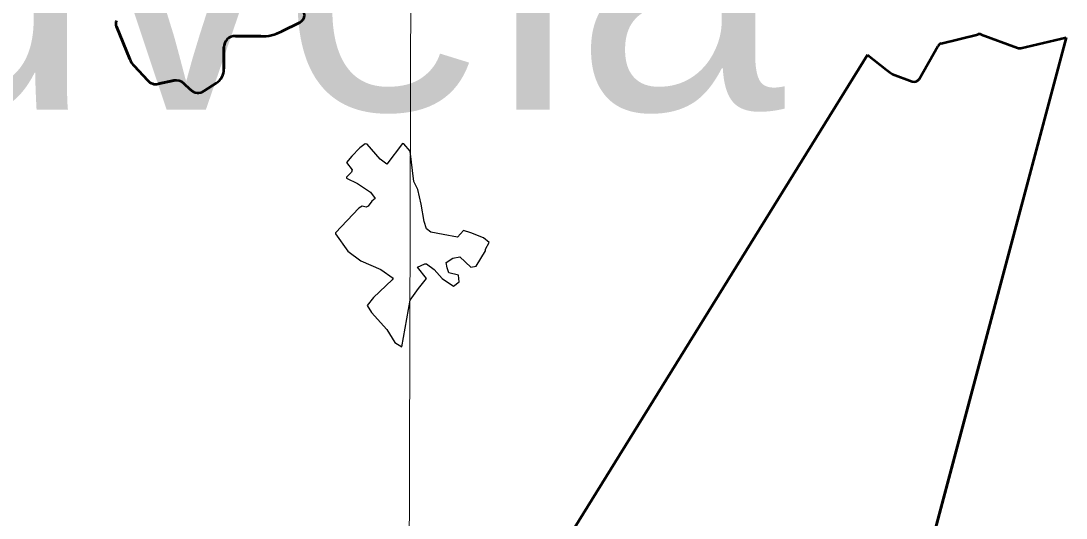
# Model space of a CAD drawing. Extents: x 553962 to 842807, y 8883888 to 9032388.
# Drawn here: x 800743 to 802596, y 9016905 to 9017788 of the extents above; entities that cross this region are included whole.
import ezdxf

# ---------------------------------------------------------------- set-up
doc = ezdxf.new("R2010")
doc.units = 0
doc.header["$LTSCALE"] = 200
for name, color, linetype, lineweight in [('1', 7, 'Continuous', 13), ('21', 7, 'Continuous', 25), ('28', 7, 'Continuous', 53), ('29', 7, 'Continuous', 53)]:
    doc.layers.add(name, color=color, linetype=linetype, lineweight=lineweight)
doc.layers.add('41', color=7, linetype='Continuous')

msp = doc.modelspace()

# ---------------------------------------------------------------- linework, layer by layer
at = {"layer": '1'}
msp.add_lwpolyline([(801452.6, 9024360.6), (801429.6, 9016142.7), (801407.9, 9008800.8)], dxfattribs=at)
at = {"layer": '21'}
for points in [[(801433.5, 9017556.2), (801422.4, 9017569.7), (801419.8, 9017570.3), (801391.9, 9017533.4), (801380, 9017542.5), (801356.9, 9017569), (801353.6, 9017569.7), (801343.9, 9017562.3), (801329.6, 9017547), (801329.9, 9017547.3)], [(801433.2, 9017291.7), (801448.2, 9017312.6), (801462.2, 9017330.6), (801446.2, 9017350.6), (801453.2, 9017353.6), (801459.2, 9017356.6), (801462.2, 9017356.6), (801476.2, 9017346.6), (801490.2, 9017330.6), (801510.2, 9017316.6), (801520.2, 9017324.6), (801519.2, 9017336.6), (801502.2, 9017340.6), (801499.2, 9017349.6), (801497.2, 9017358.6), (801509.2, 9017366.6), (801521.2, 9017368.6), (801541.2, 9017350.6), (801550.2, 9017352.6), (801567.2, 9017379.6), (801567.2, 9017382.6), (801573.2, 9017394.6), (801563.2, 9017402.6), (801541.2, 9017411.6), (801528.2, 9017415.6), (801517.2, 9017403.6), (801492.2, 9017408.6), (801470.2, 9017412.6), (801462.2, 9017418.6), (801458.2, 9017431.6), (801453.2, 9017462.5), (801447.2, 9017488.5), (801440.2, 9017502.5), (801433.5, 9017556.2)], [(801329.9, 9017547.3), (801320.3, 9017536.5), (801330.3, 9017523.4), (801329.4, 9017519.3), (801320.6, 9017510.5), (801320.6, 9017508.3), (801340.2, 9017499.2), (801363, 9017483.7), (801371.6, 9017472.7), (801365.4, 9017467.6), (801359.1, 9017459.1), (801355.1, 9017456.8), (801348.4, 9017458.8), (801342.1, 9017455.1), (801301.3, 9017411.7), (801301.3, 9017409.5), (801323, 9017379), (801345.8, 9017361.5), (801381.3, 9017346.6), (801403.1, 9017331.2), (801401.6, 9017327.8), (801368.5, 9017296.7), (801357.2, 9017282.2), (801365, 9017270), (801391.9, 9017239.8), (801406.5, 9017217), (801418.5, 9017209.3), (801433.2, 9017291.7)]]:
    msp.add_lwpolyline(points, dxfattribs=at)
at = {"layer": '28'}
for p, q in [((800936.2, 9017719.8), (800912.4, 9017777.7)), ((801237.6, 9017784.9), (801205.5, 9017768.8)), ((802375.2, 9017747.4), (802440, 9017763.8)), ((802445.9, 9017763.5), (802510.6, 9017739.7)), ((802516.3, 9017739.4), (802596.5, 9017758.2)), ((801103.1, 9017740.8), (801103.2, 9017702.3)), ((802336.1, 9017684.4), (802368.9, 9017742.6)), ((801696.1, 9016841.4), (802244.2, 9017727.5)), ((800968, 9017681.7), (800943.8, 9017707.9)), ((802288.8, 9017693.2), (802323.8, 9017679.9)), ((801014.3, 9017681.6), (800986.8, 9017675.8)), ((801043.6, 9017665.7), (801032.2, 9017676.5)), ((801089.5, 9017677), (801068.2, 9017663.3))]:
    msp.add_line(p, q, dxfattribs=at)
for points in [[(801168.6, 9017760.3), (801167.3, 9017760.3), (801123.4, 9017760.8)], [(802596.5, 9017758.2), (802278.8, 9016564.6), (802278.9, 9016564.6)], [(802244.2, 9017727.5), (802278.2, 9017700.8), (802285.3, 9017695.2)]]:
    msp.add_lwpolyline(points, dxfattribs=at)
for centre, radius, start, end in [((801230.9, 9017798.3), 15, 296.6895, 58.4863), ((800924.4, 9017782.6), 13, 157.1117, 202.3647), ((801123.1, 9017740.8), 20, 89.326, 180.122), ((801169.6, 9017840.3), 80, 269.326, 296.6895), ((802442.4, 9017754.1), 10, 69.871, 104.1413), ((802377.6, 9017737.7), 10, 104.1413, 150.6026), ((802514, 9017749.1), 10, 249.871, 283.1746), ((800973.2, 9017735), 40, 202.3647, 222.7956), ((801073.2, 9017702.2), 30, 302.7566, 0.122), ((802293.4, 9017705.5), 13.1, 231.8265, 249.1896), ((802327.4, 9017689.3), 10, 249.1896, 330.6026), ((800982.7, 9017695.3), 20, 222.7956, 281.8955), ((801018.4, 9017662), 20, 46.4119, 101.8955), ((801057.4, 9017680.1), 20, 226.4119, 302.7566)]:
    msp.add_arc(centre, radius, start, end, dxfattribs=at)
at = {"layer": '29'}
for p, q in [((800912.4, 9017777.7), (800936.2, 9017719.8)), ((801205.5, 9017768.8), (801237.6, 9017784.9)), ((802596.5, 9017758.2), (802278.8, 9016564.6)), ((802375.2, 9017747.4), (802440, 9017763.8)), ((802445.9, 9017763.5), (802510.6, 9017739.7)), ((802516.3, 9017739.4), (802596.5, 9017758.2)), ((801103.2, 9017702.3), (801103.1, 9017740.8)), ((802336.1, 9017684.4), (802368.9, 9017742.6)), ((801696.1, 9016841.4), (802244.2, 9017727.5)), ((800943.8, 9017707.9), (800968, 9017681.7)), ((802288.8, 9017693.2), (802323.8, 9017679.9)), ((800986.8, 9017675.8), (801014.3, 9017681.6)), ((801032.2, 9017676.5), (801043.6, 9017665.7)), ((801068.2, 9017663.3), (801089.5, 9017677))]:
    msp.add_line(p, q, dxfattribs=at)
for points in [[(801123.4, 9017760.8), (801167.3, 9017760.3), (801168.6, 9017760.3)], [(802244.2, 9017727.5), (802278.2, 9017700.8), (802285.3, 9017695.2)]]:
    msp.add_lwpolyline(points, dxfattribs=at)
for centre, radius, start, end in [((801230.9, 9017798.3), 15, 296.6895, 58.4863), ((800924.4, 9017782.6), 13, 157.1117, 202.3647), ((801123.1, 9017740.8), 20, 89.326, 180.122), ((801169.6, 9017840.3), 80, 269.326, 296.6895), ((802442.4, 9017754.1), 10, 69.871, 104.1413), ((802377.6, 9017737.7), 10, 104.1413, 150.6026), ((802514, 9017749.1), 10, 249.871, 283.1746), ((800973.2, 9017735), 40, 202.3647, 222.7956), ((801073.2, 9017702.2), 30, 302.7566, 0.122), ((802293.4, 9017705.5), 13.1, 231.8265, 249.1896), ((802327.4, 9017689.3), 10, 249.1896, 330.6026), ((800982.7, 9017695.3), 20, 222.7956, 281.8955), ((801018.4, 9017662), 20, 46.4119, 101.8955), ((801057.4, 9017680.1), 20, 226.4119, 302.7566)]:
    msp.add_arc(centre, radius, start, end, dxfattribs=at)

# ---------------------------------------------------------------- texts
at = {"layer": '41'}
msp.add_text('Gouveia', height=500, dxfattribs=at).set_placement((799607.2, 9017629.9))

doc.saveas('drawing.dxf')
